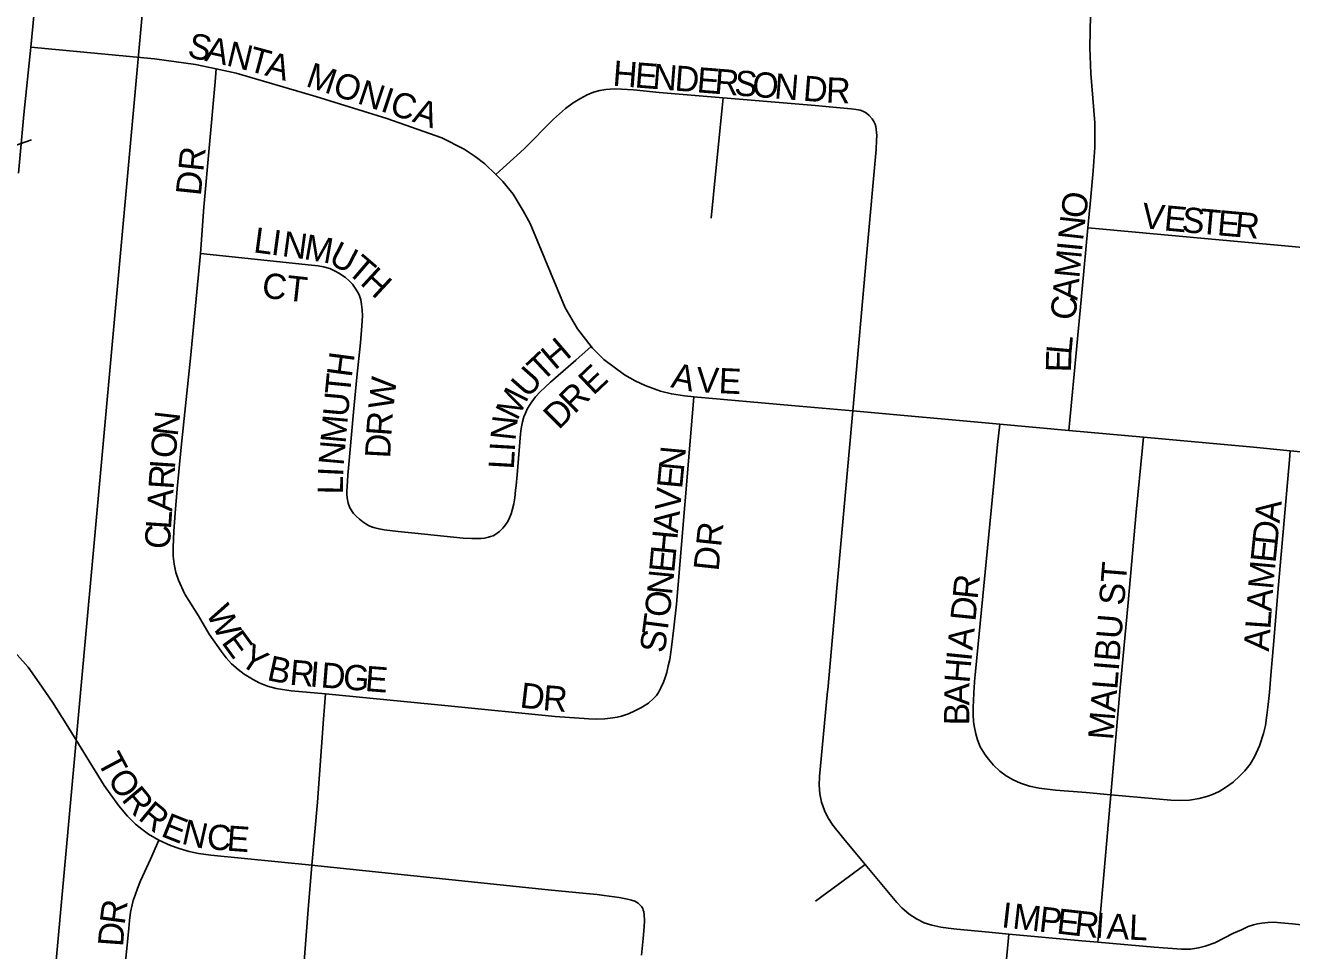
# Model space of a CAD drawing. Extents: x -209 to 4852, y 0 to 905.
# Drawn here: x 133.38 to 142.89, y 323.62 to 330.57 of the extents above; entities that cross this region are included whole.
import ezdxf

# ---------------------------------------------------------------- set-up
doc = ezdxf.new("R2010")
doc.units = 0
for name, color, linetype in [('GM_X_Airport_Location_Class_2', 7, 'Continuous'), ('GM_X_Airport_Location_Class_3', 7, 'Continuous'), ('GM_X_County_Road', 7, 'Continuous'), ('GM_X_Minor_River', 7, 'Continuous')]:
    doc.layers.add(name, color=color, linetype=linetype)

msp = doc.modelspace()

# ---------------------------------------------------------------- linework, layer by layer
at = {"layer": 'GM_X_Airport_Location_Class_2'}
for points in [[(141.3606, 329.0484), (141.3798, 329.2518), (141.4009, 329.4757), (141.4116, 329.6513), (141.4116, 329.8363), (141.382, 330.2061), (141.3747, 330.401), (141.3795, 330.6427), (141.3968, 330.8967), (141.4609, 331.6365), (141.4947, 331.9942), (141.525, 332.359)], [(133.423, 330.4022), (133.4391, 330.5593), (133.5188, 331.4188), (133.532, 331.5546)], [(133.3313, 329.4572), (133.371, 329.899), (133.423, 330.4022)], [(133.423, 330.4022), (133.6082, 330.3849), (134.3514, 330.3158), (134.6601, 330.2728), (134.8162, 330.2398)], [(134.6973, 328.8539), (134.7236, 329.2027), (134.8078, 330.1441), (134.8162, 330.2398)], [(134.8162, 330.2398), (134.9655, 330.2083), (135.5627, 330.0335), (136.097, 329.8675), (136.5091, 329.7229), (136.6777, 329.6373), (136.7601, 329.5826), (136.832, 329.5276), (136.9143, 329.4464)], [(136.9143, 329.4464), (137.1269, 329.6405), (137.3479, 329.8632), (137.4394, 329.9431), (137.4969, 329.9858), (137.5463, 330.0153), (137.6016, 330.0448), (137.6491, 330.0647), (137.6959, 330.0769), (137.7416, 330.0857), (137.7731, 330.0889), (137.8069, 330.0913), (137.8598, 330.0885), (137.9476, 330.0827), (138.1411, 330.0636), (138.6211, 330.0234)], [(138.5324, 329.1193), (138.5672, 329.4762), (138.6138, 329.9484), (138.6211, 330.0234)], [(138.6211, 330.0234), (139.3122, 329.9658), (139.4454, 329.9522), (139.5816, 329.9393), (139.6192, 329.9356), (139.6356, 329.9332), (139.6514, 329.9298), (139.6704, 329.9229), (139.6847, 329.9163), (139.6985, 329.9081), (139.7187, 329.8914), (139.7408, 329.8657)], [(139.5948, 327.6729), (139.7039, 328.8895), (139.7694, 329.6363), (139.7735, 329.7057), (139.7743, 329.738), (139.773, 329.7654), (139.7712, 329.7866), (139.7674, 329.8081), (139.7626, 329.8245), (139.753, 329.8462), (139.7408, 329.8657)], [(136.9143, 329.4464), (136.9668, 329.3947), (137.0456, 329.3), (137.1213, 329.1739), (137.1732, 329.0791), (137.4351, 328.4478), (137.5273, 328.2894), (137.6313, 328.156)], [(141.2167, 327.5259), (141.2267, 327.6315), (141.2692, 328.0808), (141.317, 328.5878), (141.3606, 329.0484)], [(141.3606, 329.0484), (141.473, 329.0379), (141.8798, 329.0005), (142.8663, 328.9098), (144.013, 328.8012), (144.2046, 328.785)], [(134.6835, 326.1343), (134.5814, 326.2964), (134.5331, 326.4034), (134.5132, 326.4607), (134.5004, 326.5232), (134.4932, 326.5829), (134.4915, 326.6468), (134.4972, 326.7712), (134.5073, 326.9054), (134.5233, 327.0876), (134.5534, 327.4021), (134.623, 328.0702), (134.6973, 328.8539)], [(134.6973, 328.8539), (135.5302, 328.7675), (135.5813, 328.7609), (135.622, 328.7538), (135.669, 328.7409), (135.7101, 328.7233), (135.7371, 328.708), (135.7861, 328.6736), (135.8129, 328.6497), (135.8379, 328.6243)], [(135.847, 326.9032), (135.819, 326.9453), (135.8057, 326.9796), (135.8006, 327.0046), (135.7979, 327.0242), (135.7961, 327.0457), (135.7958, 327.0735), (135.798, 327.1067), (135.805, 327.1911), (135.8197, 327.3569), (135.847, 327.6637), (135.8726, 327.9254), (135.899, 328.1839), (135.9087, 328.312), (135.9138, 328.3874), (135.912, 328.4316), (135.9072, 328.4729), (135.9016, 328.507), (135.8923, 328.536), (135.8839, 328.5553), (135.864, 328.5882), (135.8379, 328.6243)], [(136.9437, 326.7689), (136.9677, 326.7928), (136.987, 326.8173), (137.0042, 326.843), (137.0182, 326.8703), (137.0295, 326.8995), (137.0384, 326.9279), (137.0494, 326.976), (137.0569, 327.0215), (137.064, 327.0774), (137.0678, 327.114), (137.0749, 327.1927), (137.0942, 327.4373), (137.1005, 327.5012), (137.1059, 327.5404), (137.1154, 327.5905), (137.126, 327.6298), (137.1367, 327.6574), (137.1505, 327.6872), (137.1651, 327.7116), (137.1856, 327.7404), (137.2132, 327.7777), (137.2483, 327.8159), (137.2856, 327.8521), (137.3249, 327.8883), (137.5157, 328.0549), (137.6313, 328.156)], [(137.6313, 328.156), (137.6405, 328.1442), (137.7271, 328.0594), (137.8819, 327.9441), (137.9619, 327.8983), (138.0373, 327.8649), (138.1517, 327.8224), (138.233, 327.8013), (138.3308, 327.7855), (138.4022, 327.7792)], [(138.0611, 325.4807), (138.0997, 325.5149), (138.1207, 325.5376), (138.1362, 325.5601), (138.1545, 325.5939), (138.1727, 325.6361), (138.1868, 325.6727), (138.1981, 325.7093), (138.2094, 325.7585), (138.2206, 325.8063), (138.2294, 325.8617), (138.2376, 325.9192), (138.2514, 326.0439), (138.2713, 326.2216), (138.2807, 326.3411), (138.3894, 327.6267), (138.4022, 327.7792)], [(138.4022, 327.7792), (139.1352, 327.7145), (139.5948, 327.6729)], [(139.4069, 325.5791), (139.478, 326.3698), (139.5948, 327.6729)], [(139.5948, 327.6729), (140.6979, 327.5729)], [(140.5088, 325.6425), (140.5153, 325.7167), (140.6508, 327.1058), (140.6825, 327.4198), (140.6979, 327.5729)], [(140.6979, 327.5729), (141.2167, 327.5259)], [(141.2167, 327.5259), (141.7776, 327.4749)], [(141.5324, 324.792), (141.6011, 325.5663), (141.662, 326.2347), (141.7236, 326.9136), (141.7702, 327.3993), (141.7776, 327.4749)], [(141.7776, 327.4749), (142.6039, 327.4), (142.8792, 327.3742)], [(141.5324, 324.792), (141.9831, 324.7515), (142.0559, 324.7486), (142.1225, 324.7516), (142.1964, 324.7639), (142.2527, 324.7797), (142.2949, 324.7937), (142.3467, 324.8177), (142.393, 324.8474), (142.4501, 324.8874), (142.5006, 324.9344), (142.5394, 324.9714), (142.5794, 325.0218), (142.6104, 325.0758), (142.6483, 325.1596), (142.6783, 325.2511), (142.6925, 325.311), (142.7046, 325.39), (142.7135, 325.469), (142.7223, 325.5586), (142.7346, 325.6906), (142.7521, 325.8893), (142.792, 326.3667), (142.8734, 327.3068), (142.8792, 327.3742)], [(142.8792, 327.3742), (143.8422, 327.2837), (144.064, 327.2628)], [(135.847, 326.9032), (135.8666, 326.8823), (135.8919, 326.8599), (135.9163, 326.8401), (135.9475, 326.8195), (135.9633, 326.8111), (135.9829, 326.8025), (136.0074, 326.7945), (136.0391, 326.7871), (136.0766, 326.7814), (136.1818, 326.7672), (136.3073, 326.7564), (136.6689, 326.7184), (136.7327, 326.7157), (136.7668, 326.7157), (136.805, 326.7162), (136.8312, 326.7184), (136.8612, 326.7249), (136.8758, 326.7293), (136.8943, 326.7364), (136.9145, 326.7476), (136.9437, 326.7689)], [(132.6024, 326.4801), (132.7254, 326.3842), (132.8665, 326.2743), (133.0154, 326.1503), (133.1414, 326.0339), (133.2392, 325.9351), (133.4032, 325.7486), (133.4874, 325.6328), (133.5859, 325.4863), (133.6883, 325.3255), (133.9753, 324.8608), (134.0838, 324.7096), (134.1494, 324.6318), (134.2098, 324.5723), (134.2584, 324.5329), (134.3083, 324.4967), (134.3846, 324.4514)], [(134.6835, 326.1343), (134.7632, 325.9973), (134.852, 325.8693), (134.8918, 325.8197), (134.9306, 325.7755), (134.9801, 325.7311), (135.0264, 325.6979), (135.0881, 325.6595), (135.138, 325.6331), (135.2016, 325.6066), (135.2668, 325.5903), (135.3126, 325.5821), (135.3791, 325.5733), (135.6374, 325.5486)], [(141.5324, 324.792), (141.3478, 324.808), (141.1167, 324.8272), (140.9953, 324.8413), (140.9214, 324.8554), (140.8553, 324.8797), (140.8, 324.904), (140.747, 324.9347), (140.6982, 324.9699), (140.6524, 325.0136), (140.615, 325.0581), (140.5894, 325.0922), (140.5521, 325.1508), (140.5317, 325.2047), (140.519, 325.2498), (140.5077, 325.296), (140.5023, 325.3384), (140.4994, 325.397), (140.4995, 325.4515), (140.5011, 325.4972), (140.5029, 325.557), (140.5082, 325.6362), (140.5088, 325.6425)], [(135.5333, 324.2636), (135.5753, 324.7363), (135.6224, 325.3595), (135.6374, 325.5486)], [(135.6374, 325.5486), (136.5561, 325.4605), (137.3599, 325.3793), (137.6123, 325.3614), (137.6733, 325.3604), (137.7343, 325.3624), (137.7947, 325.369), (137.8265, 325.3742), (137.8585, 325.382), (137.9105, 325.3997), (137.9594, 325.4218), (138.0031, 325.4433), (138.0611, 325.4807)], [(139.6875, 324.2693), (139.5287, 324.46), (139.4463, 324.5626), (139.4084, 324.622), (139.3829, 324.6747), (139.3613, 324.7359), (139.3481, 324.7996), (139.3429, 324.8644), (139.3448, 324.9282), (139.3489, 324.9827), (139.406, 325.5697), (139.4069, 325.5791)], [(141.4354, 323.6853), (141.4399, 323.7363), (141.5324, 324.792)], [(134.0737, 322.8137), (134.1346, 323.541), (134.1606, 323.7876), (134.166, 323.8471), (134.1729, 323.911), (134.1837, 323.9667), (134.1932, 323.9992), (134.2068, 324.0386), (134.2258, 324.0888), (134.2471, 324.1449), (134.3227, 324.3092), (134.3846, 324.4514)], [(134.3846, 324.4514), (134.4729, 324.412), (134.5366, 324.3888), (134.6127, 324.3672), (134.6833, 324.3523), (134.7752, 324.3378), (135.5333, 324.2636)], [(135.4375, 323.0545), (135.5068, 323.9303), (135.5333, 324.2636)], [(135.5333, 324.2636), (135.5795, 324.259), (137.3087, 324.0785), (137.5928, 324.0509), (137.677, 324.0424), (137.7287, 324.0365), (137.8423, 324.02), (137.9029, 324.0086), (137.9333, 324.0011), (137.9575, 323.9925), (137.972, 323.9848), (137.9829, 323.9784), (137.997, 323.9661), (138.0087, 323.9521), (138.0178, 323.9372), (138.0225, 323.9265), (138.0265, 323.9131), (138.03, 323.8898), (138.0318, 323.8492), (138.0291, 323.8015), (138.022, 323.7135), (138.009, 323.5884)], [(139.3158, 323.9944), (139.5695, 324.1819), (139.6875, 324.2693)], [(140.7676, 323.7465), (140.6163, 323.7604), (140.3759, 323.7828), (140.3113, 323.791), (140.2562, 323.7993), (140.1882, 323.8132), (140.1316, 323.8309), (140.073, 323.8596), (140.0191, 323.8958), (139.9642, 323.9444), (139.9256, 323.9833), (139.6875, 324.2693)], [(143.7493, 323.7263), (143.5742, 323.7473), (143.2816, 323.7823), (143.0322, 323.8077), (142.8954, 323.8241), (142.8097, 323.8316), (142.7553, 323.8353), (142.7104, 323.8335), (142.6661, 323.8279), (142.6337, 323.8231), (142.604, 323.8151), (142.5627, 323.802), (142.5125, 323.7788), (142.454, 323.7521), (142.3139, 323.6812), (142.2396, 323.6548), (142.1909, 323.6425), (142.1303, 323.6329), (142.0628, 323.6333), (141.857, 323.6474), (141.4354, 323.6853)], [(140.6667, 322.6905), (140.6687, 322.712), (140.7622, 323.6902), (140.7676, 323.7465)], [(141.4354, 323.6853), (141.3145, 323.6961), (140.7676, 323.7465)]]:
    msp.add_lwpolyline(points, dxfattribs=at)
at = {"layer": 'GM_X_County_Road'}
msp.add_lwpolyline([(129.9955, 328.8774), (130.228, 328.6102), (130.4313, 328.4873), (130.6961, 328.4853), (130.9617, 328.5819), (131.1667, 328.6789), (131.3941, 328.7379), (131.6671, 328.8117), (131.8869, 328.8783), (132.1451, 328.9977), (132.4111, 329.1625), (132.6702, 329.3957), (132.9207, 329.5075), (133.2015, 329.6268), (133.4291, 329.7085)], dxfattribs=at)
at = {"layer": 'GM_X_Minor_River'}
for points in [[(114.5439, 335.5991), (134.5435, 333.757), (132.7247, 313.81), (112.672, 315.6227)], [(134.5435, 333.757), (154.6642, 331.913), (152.8519, 311.8899), (132.7247, 313.81)]]:
    msp.add_lwpolyline(points, close=True, dxfattribs=at)

# ---------------------------------------------------------------- texts
at = {"layer": 'GM_X_Airport_Location_Class_3'}
for s, height, rotation, p in [('S', 0.1894, 347.69344, (134.5926, 330.3309)), ('A', 0.1894, 347.68694, (134.7229, 330.3025)), ('N', 0.1894, 346.47792, (134.8847, 330.2672)), ('T', 0.1894, 344.82396, (135.0454, 330.2285)), ('A', 0.1894, 344.76022, (135.174, 330.1936)), ('MONICA', 0.18939, 341.56871, (135.4804, 330.113)), ('H', 0.1894, 355.49232, (137.788, 330.1149)), ('E', 0.1894, 355.48816, (137.9541, 330.1018)), ('N', 0.1894, 355.47053, (138.0871, 330.0913)), ('D', 0.1894, 355.49987, (138.2533, 330.0782)), ('E', 0.1894, 355.48816, (138.4195, 330.0651)), ('R', 0.1894, 355.47837, (138.5524, 330.0546)), ('S', 0.1894, 355.49407, (138.7019, 330.0428)), ('O', 0.1894, 355.49232, (138.8349, 330.0323)), ('N', 0.1894, 355.47053, (139.001, 330.0192)), ('D', 0.1894, 355.49232, (139.2172, 330.0021)), ('R', 0.1894, 357.68886, (139.3913, 329.9885)), ('DR', 0.18939, 83.99458, (134.6997, 329.2831)), ('O', 0.1894, 81.99661, (141.3419, 329.1102)), ('V', 0.1894, 353.51742, (141.7567, 329.0481)), ('E', 0.1894, 354.66897, (141.9265, 329.0288)), ('S', 0.1894, 354.9097, (142.0601, 329.0163)), ('T', 0.1894, 354.92415, (142.193, 329.0045)), ('E', 0.1894, 354.92415, (142.3258, 328.9927)), ('R', 0.1894, 354.92426, (142.4586, 328.9809)), ('L', 0.1894, 352.35299, (135.0898, 328.8648)), ('N', 0.1894, 83.51741, (141.3233, 328.9459)), ('I', 0.1894, 352.32736, (135.2218, 328.8471)), ('N', 0.1894, 352.34965, (135.3045, 328.836)), ('M', 0.1894, 350.07959, (135.4677, 328.8141)), ('U', 0.1894, 332.68226, (135.6504, 328.7844)), ('T', 0.1894, 319.36908, (135.7889, 328.7145)), ('M', 0.1894, 84.52685, (141.2964, 328.6647)), ('I', 0.1894, 84.5397, (141.3155, 328.8638)), ('CT', 0.18939, 353.66381, (135.1531, 328.5243)), ('H', 0.1894, 317.28814, (135.8887, 328.6288)), ('A', 0.1894, 84.54134, (141.2806, 328.4988)), ('C', 0.1894, 84.52858, (141.2663, 328.3494)), ('H', 0.1894, 40.60603, (137.358, 327.9742)), ('L', 0.1894, 84.96635, (141.2358, 328.0917)), ('H', 0.1894, 82.52524, (135.833, 327.92)), ('T', 0.1894, 43.20345, (137.2625, 327.8844)), ('E', 0.1894, 88.66142, (141.2329, 327.9616)), ('U', 0.1894, 48.88192, (137.1563, 327.7624)), ('E', 0.1894, 43.551, (137.6471, 327.7842)), ('A', 0.1894, 348.36007, (138.2226, 327.8517)), ('V', 0.1894, 357.51582, (138.4186, 327.814)), ('T', 0.1894, 84.38999, (135.8201, 327.7889)), ('W', 0.1894, 83.52982, (136.145, 327.6779)), ('E', 0.1894, 357.37635, (138.585, 327.8068)), ('M', 0.1894, 63.71999, (137.0749, 327.5938)), ('R', 0.1894, 44.70811, (137.5055, 327.6444)), ('U', 0.1894, 84.76995, (135.8049, 327.6233)), ('D', 0.1894, 44.98454, (137.3878, 327.5267)), ('N', 0.1894, 83.38464, (134.5258, 327.4772)), ('M', 0.1894, 84.76599, (135.7867, 327.4241)), ('R', 0.1894, 85.99049, (136.13, 327.4806)), ('N', 0.1894, 83.71531, (137.0615, 327.4448)), ('O', 0.1894, 84.83524, (134.5109, 327.3125)), ('N', 0.1894, 84.96587, (135.7721, 327.2582)), ('D', 0.1894, 87.02626, (136.1215, 327.315)), ('L', 0.1894, 86.74743, (137.0494, 327.2311)), ('I', 0.1894, 86.72078, (137.057, 327.3642)), ('N', 0.1894, 84.59385, (138.3261, 327.217)), ('R', 0.1894, 86.23277, (134.4957, 327.0809)), ('I', 0.1894, 86.23825, (134.5055, 327.2305)), ('E', 0.1894, 84.60516, (138.3135, 327.0843)), ('L', 0.1894, 89.04378, (135.7661, 327.0452)), ('I', 0.1894, 87.28824, (135.7683, 327.177)), ('A', 0.1894, 86.26567, (134.4848, 326.9146)), ('V', 0.1894, 84.59385, (138.2978, 326.9183)), ('A', 0.1894, 84.15457, (142.7992, 326.8264)), ('L', 0.1894, 86.22771, (134.476, 326.7814)), ('A', 0.1894, 84.58628, (138.2821, 326.7524)), ('C', 0.1894, 86.257, (134.4662, 326.6318)), ('H', 0.1894, 84.59385, (138.2664, 326.5865)), ('DR', 0.18939, 83.99458, (138.5869, 326.4661)), ('D', 0.1894, 84.15797, (142.7822, 326.6606)), ('E', 0.1894, 84.14259, (142.7686, 326.5279)), ('E', 0.1894, 84.59066, (138.2539, 326.4538)), ('MALIBU ST', 0.18939, 85.36517, (141.5495, 325.1989)), ('M', 0.1894, 84.78413, (142.7505, 326.3293)), ('N', 0.1894, 84.46197, (138.2377, 326.2875)), ('R', 0.1894, 84.17181, (140.5321, 326.2547)), ('O', 0.1894, 83.26517, (138.2178, 326.1177)), ('A', 0.1894, 86.06316, (142.7391, 326.1641)), ('W', 0.1894, 296.64025, (134.7354, 326.1584)), ('D', 0.1894, 84.18042, (140.5152, 326.0889)), ('T', 0.1894, 82.57683, (138.2002, 325.9829)), ('L', 0.1894, 86.06404, (142.73, 326.0311)), ('E', 0.1894, 306.02064, (134.8501, 325.9359)), ('S', 0.1894, 82.60391, (138.1831, 325.8507)), ('A', 0.1894, 84.17632, (140.4932, 325.8733)), ('A', 0.1894, 86.06233, (142.7185, 325.8649)), ('Y', 0.1894, 326.09068, (134.9804, 325.778)), ('B', 0.1894, 347.68606, (135.19, 325.6546)), ('I', 0.1894, 84.2198, (140.4848, 325.7904)), ('R', 0.1894, 354.84036, (135.3621, 325.6187)), ('I', 0.1894, 355.313, (135.5132, 325.605)), ('D', 0.1894, 355.43241, (135.5967, 325.5982)), ('G', 0.1894, 355.43241, (135.7628, 325.5849)), ('E', 0.1894, 355.44465, (135.9289, 325.5716)), ('H', 0.1894, 85.25087, (140.4711, 325.6252)), ('D', 0.1894, 353.16504, (137.0897, 325.448)), ('A', 0.1894, 89.49721, (140.4698, 325.4623)), ('R', 0.1894, 355.32497, (137.2629, 325.4274)), ('B', 0.1894, 89.48995, (140.4685, 325.3123)), ('T', 0.1894, 298.14161, (133.9176, 325.0442)), ('O', 0.1894, 304.57043, (133.9926, 324.9068)), ('R', 0.1894, 309.85381, (134.0986, 324.7544)), ('R', 0.1894, 320.61681, (134.2223, 324.6119)), ('E', 0.1894, 338.22741, (134.3928, 324.4845)), ('N', 0.1894, 347.37483, (134.5482, 324.4253)), ('C', 0.1894, 355.74758, (134.7407, 324.3844)), ('E', 0.1894, 355.84805, (134.8906, 324.3733)), ('R', 0.1894, 82.37485, (134.128, 323.811)), ('I', 0.1894, 353.5584, (140.7058, 323.7981)), ('M', 0.1894, 353.53913, (140.7886, 323.7888)), ('P', 0.1894, 353.54955, (140.9873, 323.7663)), ('E', 0.1894, 353.53913, (141.1198, 323.7513)), ('R', 0.1894, 353.85966, (141.2534, 323.7361)), ('D', 0.1894, 85.82092, (134.1162, 323.6478)), ('I', 0.1894, 355.69831, (141.4092, 323.7195)), ('A', 0.1894, 357.3132, (141.4981, 323.7129)), ('L', 0.1894, 357.51567, (141.6654, 323.7051))]:
    msp.add_text(s, height=height, rotation=rotation, dxfattribs=at).set_placement(p)

doc.saveas('drawing.dxf')
